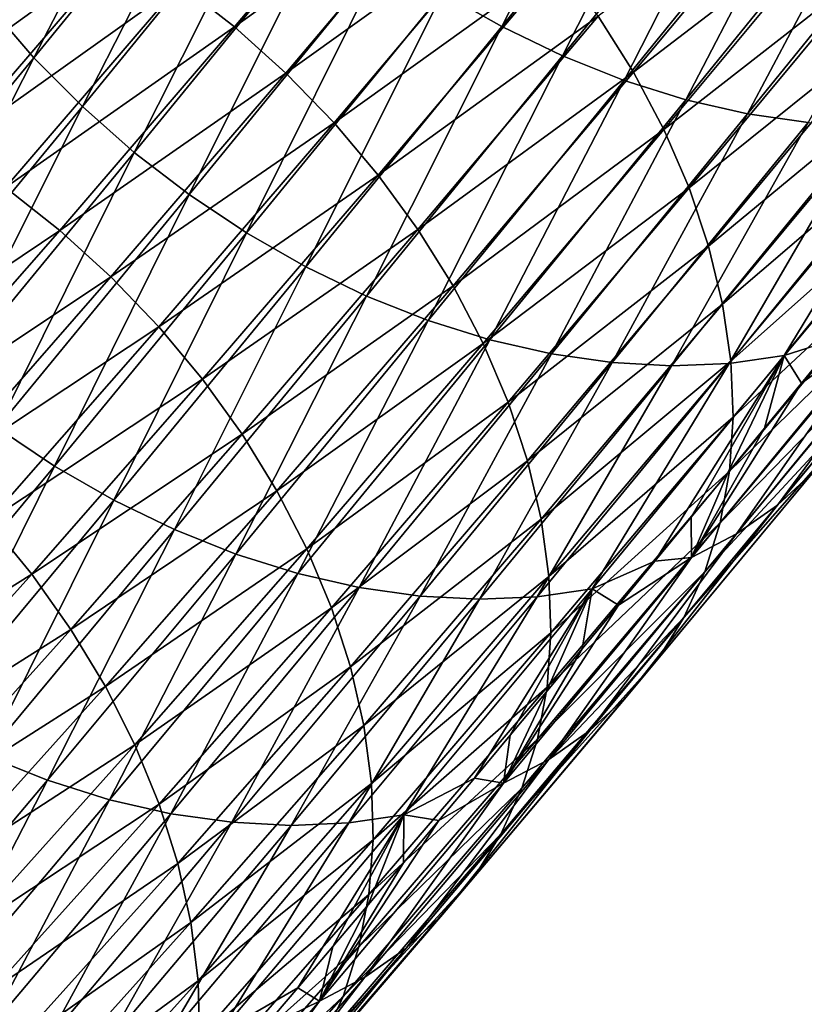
# Model space of a CAD drawing. Header units: millimetres. Extents: x -522 to 188, y -54 to 63.
# Tile 943 of 1056: x 18.73 to 21.97, y -45.43 to -41.37. Entities that reach past the tile are written whole.
import ezdxf

# ---------------------------------------------------------------- set-up
doc = ezdxf.new("R2010")
doc.units = ezdxf.units.MM
doc.header["$LTSCALE"] = 65.185185
doc.layers.add('39', color=7, linetype='CONTINUOUS')
doc.layers.add('40', color=7, linetype='CONTINUOUS')

msp = doc.modelspace()

# ---------------------------------------------------------------- linework, layer by layer
at = {"layer": '39', "linetype": 'CONTINUOUS'}
for points in [[(20.3601, -40.5259, -20.1685), (19.3951, -41.2267, -19.0116), (19.62, -41.4026, -19.0001), (20.3601, -40.5259, -20.1685)], [(20.3601, -40.5259, -20.1685), (19.62, -41.4026, -19.0001), (20.5734, -40.716, -20.1772), (20.3601, -40.5259, -20.1685)], [(22.0285, -40.6735, -21.5971), (21.1202, -41.358, -20.3164), (21.2661, -41.5894, -20.3992), (22.0285, -40.6735, -21.5971)], [(22.0285, -40.6735, -21.5971), (21.2661, -41.5894, -20.3992), (22.1547, -40.9091, -21.6983), (22.0285, -40.6735, -21.5971)], [(20.5734, -40.716, -20.1772), (19.62, -41.4026, -19.0001), (19.8325, -41.5936, -19.0076), (20.5734, -40.716, -20.1772)], [(20.5734, -40.716, -20.1772), (19.8325, -41.5936, -19.0076), (20.7723, -40.9193, -20.2049), (20.5734, -40.716, -20.1772)], [(18.6668, -40.8041, -19.1581), (17.9482, -41.6407, -18.0186), (18.9163, -40.926, -19.091), (18.6668, -40.8041, -19.1581)], [(18.9163, -40.926, -19.091), (17.9482, -41.6407, -18.0186), (18.1974, -41.7631, -17.9507), (18.9163, -40.926, -19.091)], [(18.9163, -40.926, -19.091), (18.1974, -41.7631, -17.9507), (19.1599, -41.0673, -19.042), (18.9163, -40.926, -19.091)], [(20.7723, -40.9193, -20.2049), (19.8325, -41.5936, -19.0076), (20.0306, -41.7978, -19.0341), (20.7723, -40.9193, -20.2049)], [(20.7723, -40.9193, -20.2049), (20.0306, -41.7978, -19.0341), (20.9551, -41.134, -20.2515), (20.7723, -40.9193, -20.2049)], [(22.1547, -40.9091, -21.6983), (21.2661, -41.5894, -20.3992), (21.3914, -41.8261, -20.4989), (22.1547, -40.9091, -21.6983)], [(22.1547, -40.9091, -21.6983), (21.3914, -41.8261, -20.4989), (22.2592, -41.1478, -21.8156), (22.1547, -40.9091, -21.6983)], [(19.1599, -41.0673, -19.042), (18.1974, -41.7631, -17.9507), (18.4403, -41.9051, -17.9008), (19.1599, -41.0673, -19.042)], [(19.1599, -41.0673, -19.042), (18.4403, -41.9051, -17.9008), (19.3951, -41.2267, -19.0116), (19.1599, -41.0673, -19.042)], [(20.9551, -41.134, -20.2515), (20.0306, -41.7978, -19.0341), (20.2126, -42.0135, -19.0793), (20.9551, -41.134, -20.2515)], [(20.9551, -41.134, -20.2515), (20.2126, -42.0135, -19.0793), (21.1202, -41.358, -20.3164), (20.9551, -41.134, -20.2515)], [(22.2592, -41.1478, -21.8156), (21.3914, -41.8261, -20.4989), (21.495, -42.0659, -20.6149), (22.2592, -41.1478, -21.8156)], [(22.2592, -41.1478, -21.8156), (21.495, -42.0659, -20.6149), (22.3411, -41.3874, -21.9481), (22.2592, -41.1478, -21.8156)], [(19.3951, -41.2267, -19.0116), (18.4403, -41.9051, -17.9008), (18.6749, -42.0652, -17.8694), (19.3951, -41.2267, -19.0116)], [(19.3951, -41.2267, -19.0116), (18.6749, -42.0652, -17.8694), (19.62, -41.4026, -19.0001), (19.3951, -41.2267, -19.0116)], [(21.1202, -41.358, -20.3164), (20.2126, -42.0135, -19.0793), (20.3767, -42.2387, -19.1427), (21.1202, -41.358, -20.3164)], [(21.1202, -41.358, -20.3164), (20.3767, -42.2387, -19.1427), (21.2661, -41.5894, -20.3992), (21.1202, -41.358, -20.3164)], [(22.3411, -41.3874, -21.9481), (21.495, -42.0659, -20.6149), (21.576, -42.3066, -20.7459), (22.3411, -41.3874, -21.9481)], [(22.3411, -41.3874, -21.9481), (21.576, -42.3066, -20.7459), (22.3996, -41.6257, -22.0946), (22.3411, -41.3874, -21.9481)], [(19.62, -41.4026, -19.0001), (18.6749, -42.0652, -17.8694), (18.899, -42.2421, -17.8567), (19.62, -41.4026, -19.0001)], [(19.62, -41.4026, -19.0001), (18.899, -42.2421, -17.8567), (19.8325, -41.5936, -19.0076), (19.62, -41.4026, -19.0001)], [(19.8325, -41.5936, -19.0076), (18.899, -42.2421, -17.8567), (19.1106, -42.434, -17.8628), (19.8325, -41.5936, -19.0076)], [(19.8325, -41.5936, -19.0076), (19.1106, -42.434, -17.8628), (20.0306, -41.7978, -19.0341), (19.8325, -41.5936, -19.0076)], [(21.2661, -41.5894, -20.3992), (20.3767, -42.2387, -19.1427), (20.5216, -42.4713, -19.2239), (21.2661, -41.5894, -20.3992)], [(21.2661, -41.5894, -20.3992), (20.5216, -42.4713, -19.2239), (21.3914, -41.8261, -20.4989), (21.2661, -41.5894, -20.3992)], [(22.3996, -41.6257, -22.0946), (21.576, -42.3066, -20.7459), (21.6335, -42.5461, -20.8908), (22.3996, -41.6257, -22.0946)], [(22.3996, -41.6257, -22.0946), (21.6335, -42.5461, -20.8908), (22.4343, -41.8606, -22.2536), (22.3996, -41.6257, -22.0946)], [(20.0306, -41.7978, -19.0341), (19.1106, -42.434, -17.8628), (19.3078, -42.6394, -17.8878), (20.0306, -41.7978, -19.0341)], [(20.0306, -41.7978, -19.0341), (19.3078, -42.6394, -17.8878), (20.2126, -42.0135, -19.0793), (20.0306, -41.7978, -19.0341)], [(21.3914, -41.8261, -20.4989), (20.5216, -42.4713, -19.2239), (20.6459, -42.7092, -19.322), (21.3914, -41.8261, -20.4989)], [(21.3914, -41.8261, -20.4989), (20.6459, -42.7092, -19.322), (21.495, -42.0659, -20.6149), (21.3914, -41.8261, -20.4989)], [(22.4343, -41.8606, -22.2536), (21.6335, -42.5461, -20.8908), (21.6672, -42.7821, -21.0483), (22.4343, -41.8606, -22.2536)], [(22.4343, -41.8606, -22.2536), (21.6672, -42.7821, -21.0483), (22.4447, -42.09, -22.4238), (22.4343, -41.8606, -22.2536)], [(20.2126, -42.0135, -19.0793), (19.3078, -42.6394, -17.8878), (19.4887, -42.8563, -17.9313), (20.2126, -42.0135, -19.0793)], [(20.2126, -42.0135, -19.0793), (19.4887, -42.8563, -17.9313), (20.3767, -42.2387, -19.1427), (20.2126, -42.0135, -19.0793)], [(18.6749, -42.0652, -17.8694), (17.9745, -42.864, -16.7535), (18.899, -42.2421, -17.8567), (18.6749, -42.0652, -17.8694)], [(21.495, -42.0659, -20.6149), (20.6459, -42.7092, -19.322), (20.7484, -42.9502, -19.4362), (21.495, -42.0659, -20.6149)], [(21.495, -42.0659, -20.6149), (20.7484, -42.9502, -19.4362), (21.576, -42.3066, -20.7459), (21.495, -42.0659, -20.6149)], [(22.4447, -42.09, -22.4238), (21.6672, -42.7821, -21.0483), (21.6767, -43.0126, -21.2169), (22.4447, -42.09, -22.4238)], [(22.4447, -42.09, -22.4238), (21.6767, -43.0126, -21.2169), (22.4309, -42.3117, -22.6035), (22.4447, -42.09, -22.4238)], [(18.899, -42.2421, -17.8567), (17.9745, -42.864, -16.7535), (18.1977, -43.0419, -16.7393), (18.899, -42.2421, -17.8567)], [(18.899, -42.2421, -17.8567), (18.1977, -43.0419, -16.7393), (19.1106, -42.434, -17.8628), (18.899, -42.2421, -17.8567)], [(20.3767, -42.2387, -19.1427), (19.4887, -42.8563, -17.9313), (19.6517, -43.0828, -17.9929), (20.3767, -42.2387, -19.1427)], [(20.3767, -42.2387, -19.1427), (19.6517, -43.0828, -17.9929), (20.5216, -42.4713, -19.2239), (20.3767, -42.2387, -19.1427)], [(21.576, -42.3066, -20.7459), (20.7484, -42.9502, -19.4362), (20.8282, -43.1923, -19.5655), (21.576, -42.3066, -20.7459)], [(21.576, -42.3066, -20.7459), (20.8282, -43.1923, -19.5655), (21.6335, -42.5461, -20.8908), (21.576, -42.3066, -20.7459)], [(22.4309, -42.3117, -22.6035), (21.6767, -43.0126, -21.2169), (21.6619, -43.2355, -21.3952), (22.4309, -42.3117, -22.6035)], [(22.4309, -42.3117, -22.6035), (21.6619, -43.2355, -21.3952), (22.3929, -42.5238, -22.7913), (22.4309, -42.3117, -22.6035)], [(19.1106, -42.434, -17.8628), (18.1977, -43.0419, -16.7393), (18.4082, -43.2351, -16.7438), (19.1106, -42.434, -17.8628)], [(19.1106, -42.434, -17.8628), (18.4082, -43.2351, -16.7438), (19.3078, -42.6394, -17.8878), (19.1106, -42.434, -17.8628)], [(22.6496, -42.4162, -25.0238), (21.8597, -43.376, -23.7885), (22.4817, -42.5335, -25.2232), (22.6496, -42.4162, -25.0238)], [(22.6496, -42.4162, -25.0238), (22.0092, -43.2387, -23.5873), (21.8597, -43.376, -23.7885), (22.6496, -42.4162, -25.0238)], [(20.5216, -42.4713, -19.2239), (19.6517, -43.0828, -17.9929), (19.7954, -43.3167, -18.0722), (20.5216, -42.4713, -19.2239)], [(20.5216, -42.4713, -19.2239), (19.7954, -43.3167, -18.0722), (20.6459, -42.7092, -19.322), (20.5216, -42.4713, -19.2239)], [(22.3929, -42.5238, -22.7913), (21.6619, -43.2355, -21.3952), (21.623, -43.4487, -21.5815), (22.3929, -42.5238, -22.7913)], [(22.3929, -42.5238, -22.7913), (21.623, -43.4487, -21.5815), (22.331, -42.7242, -22.9853), (22.3929, -42.5238, -22.7913)], [(21.6335, -42.5461, -20.8908), (20.8282, -43.1923, -19.5655), (20.8847, -43.4331, -19.7086), (21.6335, -42.5461, -20.8908)], [(21.6335, -42.5461, -20.8908), (20.8847, -43.4331, -19.7086), (21.6672, -42.7821, -21.0483), (21.6335, -42.5461, -20.8908)], [(21.8597, -43.376, -23.7885), (21.6913, -43.4939, -23.9869), (22.4817, -42.5335, -25.2232), (21.8597, -43.376, -23.7885)], [(21.6913, -43.4939, -23.9869), (22.2963, -42.6304, -25.4179), (22.4817, -42.5335, -25.2232), (21.6913, -43.4939, -23.9869)], [(19.3078, -42.6394, -17.8878), (18.4082, -43.2351, -16.7438), (18.6042, -43.4418, -16.7669), (19.3078, -42.6394, -17.8878)], [(19.3078, -42.6394, -17.8878), (18.6042, -43.4418, -16.7669), (19.4887, -42.8563, -17.9313), (19.3078, -42.6394, -17.8878)], [(21.5053, -43.5915, -24.1808), (22.2963, -42.6304, -25.4179), (21.6913, -43.4939, -23.9869), (21.5053, -43.5915, -24.1808)], [(21.5053, -43.5915, -24.1808), (21.9591, -42.8723, -25.3933), (22.2963, -42.6304, -25.4179), (21.5053, -43.5915, -24.1808)], [(21.9591, -42.8723, -25.3933), (22.1118, -42.686, -25.6317), (22.2963, -42.6304, -25.4179), (21.9591, -42.8723, -25.3933)], [(20.6459, -42.7092, -19.322), (19.7954, -43.3167, -18.0722), (19.9185, -43.5561, -18.1684), (20.6459, -42.7092, -19.322)], [(20.6459, -42.7092, -19.322), (19.9185, -43.5561, -18.1684), (20.7484, -42.9502, -19.4362), (20.6459, -42.7092, -19.322)], [(22.331, -42.7242, -22.9853), (21.5602, -43.6503, -21.7741), (22.2459, -42.9113, -23.1839), (22.331, -42.7242, -22.9853)], [(22.331, -42.7242, -22.9853), (21.623, -43.4487, -21.5815), (21.5602, -43.6503, -21.7741), (22.331, -42.7242, -22.9853)], [(21.6672, -42.7821, -21.0483), (20.8847, -43.4331, -19.7086), (20.9173, -43.6705, -19.8644), (21.6672, -42.7821, -21.0483)], [(21.6672, -42.7821, -21.0483), (20.9173, -43.6705, -19.8644), (21.6767, -43.0126, -21.2169), (21.6672, -42.7821, -21.0483)], [(19.4887, -42.8563, -17.9313), (18.6042, -43.4418, -16.7669), (18.7839, -43.6601, -16.8084), (19.4887, -42.8563, -17.9313)], [(19.4887, -42.8563, -17.9313), (18.7839, -43.6601, -16.8084), (19.6517, -43.0828, -17.9929), (19.4887, -42.8563, -17.9313)], [(21.8069, -43.0576, -25.1556), (21.9591, -42.8723, -25.3933), (21.5053, -43.5915, -24.1808), (21.8069, -43.0576, -25.1556)], [(22.2459, -42.9113, -23.1839), (21.5602, -43.6503, -21.7741), (21.4742, -43.8384, -21.9713), (22.2459, -42.9113, -23.1839)], [(22.2459, -42.9113, -23.1839), (21.4742, -43.8384, -21.9713), (22.1383, -43.0833, -23.3852), (22.2459, -42.9113, -23.1839)], [(20.7484, -42.9502, -19.4362), (19.9185, -43.5561, -18.1684), (20.0197, -43.7986, -18.2806), (20.7484, -42.9502, -19.4362)], [(20.7484, -42.9502, -19.4362), (20.0197, -43.7986, -18.2806), (20.8282, -43.1923, -19.5655), (20.7484, -42.9502, -19.4362)], [(21.6767, -43.0126, -21.2169), (20.9173, -43.6705, -19.8644), (20.9256, -43.9023, -20.0312), (21.6767, -43.0126, -21.2169)], [(21.6767, -43.0126, -21.2169), (20.9256, -43.9023, -20.0312), (21.6619, -43.2355, -21.3952), (21.6767, -43.0126, -21.2169)], [(21.6554, -43.2419, -24.9186), (21.8069, -43.0576, -25.1556), (21.5053, -43.5915, -24.1808), (21.6554, -43.2419, -24.9186)], [(19.6517, -43.0828, -17.9929), (18.7839, -43.6601, -16.8084), (18.9456, -43.888, -16.868), (19.6517, -43.0828, -17.9929)], [(19.6517, -43.0828, -17.9929), (18.9456, -43.888, -16.868), (19.7954, -43.3167, -18.0722), (19.6517, -43.0828, -17.9929)], [(22.1383, -43.0833, -23.3852), (21.4742, -43.8384, -21.9713), (21.3658, -44.0114, -22.1712), (22.1383, -43.0833, -23.3852)], [(22.1383, -43.0833, -23.3852), (21.3658, -44.0114, -22.1712), (22.0092, -43.2387, -23.5873), (22.1383, -43.0833, -23.3852)], [(20.8282, -43.1923, -19.5655), (20.0197, -43.7986, -18.2806), (20.0983, -44.0421, -18.4078), (20.8282, -43.1923, -19.5655)], [(20.8282, -43.1923, -19.5655), (20.0983, -44.0421, -18.4078), (20.8847, -43.4331, -19.7086), (20.8282, -43.1923, -19.5655)], [(21.6619, -43.2355, -21.3952), (20.9256, -43.9023, -20.0312), (20.9097, -44.1265, -20.2078), (21.6619, -43.2355, -21.3952)], [(21.6619, -43.2355, -21.3952), (20.9097, -44.1265, -20.2078), (21.623, -43.4487, -21.5815), (21.6619, -43.2355, -21.3952)], [(22.0092, -43.2387, -23.5873), (21.3658, -44.0114, -22.1712), (21.2359, -44.1677, -22.3721), (22.0092, -43.2387, -23.5873)], [(22.0092, -43.2387, -23.5873), (21.2359, -44.1677, -22.3721), (21.8597, -43.376, -23.7885), (22.0092, -43.2387, -23.5873)], [(21.5043, -43.4251, -24.6822), (21.6554, -43.2419, -24.9186), (21.5053, -43.5915, -24.1808), (21.5043, -43.4251, -24.6822)], [(19.7954, -43.3167, -18.0722), (18.9456, -43.888, -16.868), (19.0879, -44.1235, -16.9451), (19.7954, -43.3167, -18.0722)], [(19.7954, -43.3167, -18.0722), (19.0879, -44.1235, -16.9451), (19.9185, -43.5561, -18.1684), (19.7954, -43.3167, -18.0722)], [(21.8597, -43.376, -23.7885), (21.0857, -44.3059, -22.5722), (21.6913, -43.4939, -23.9869), (21.8597, -43.376, -23.7885)], [(21.8597, -43.376, -23.7885), (21.2359, -44.1677, -22.3721), (21.0857, -44.3059, -22.5722), (21.8597, -43.376, -23.7885)], [(18.6042, -43.4418, -16.7669), (17.9205, -44.2025, -15.6726), (18.7839, -43.6601, -16.8084), (18.6042, -43.4418, -16.7669)], [(20.8847, -43.4331, -19.7086), (20.0983, -44.0421, -18.4078), (20.1534, -44.2845, -18.5489), (20.8847, -43.4331, -19.7086)], [(20.8847, -43.4331, -19.7086), (20.1534, -44.2845, -18.5489), (20.9173, -43.6705, -19.8644), (20.8847, -43.4331, -19.7086)], [(21.623, -43.4487, -21.5815), (20.9097, -44.1265, -20.2078), (20.8697, -44.341, -20.3923), (21.623, -43.4487, -21.5815)], [(21.623, -43.4487, -21.5815), (20.8697, -44.341, -20.3923), (21.5602, -43.6503, -21.7741), (21.623, -43.4487, -21.5815)], [(21.3539, -43.6073, -24.4465), (21.5043, -43.4251, -24.6822), (21.5053, -43.5915, -24.1808), (21.3539, -43.6073, -24.4465)], [(21.0857, -44.3059, -22.5722), (20.9166, -44.4247, -22.7696), (21.6913, -43.4939, -23.9869), (21.0857, -44.3059, -22.5722)], [(20.9166, -44.4247, -22.7696), (21.5053, -43.5915, -24.1808), (21.6913, -43.4939, -23.9869), (20.9166, -44.4247, -22.7696)], [(19.9185, -43.5561, -18.1684), (19.0879, -44.1235, -16.9451), (19.2095, -44.3645, -17.039), (19.9185, -43.5561, -18.1684)], [(19.9185, -43.5561, -18.1684), (19.2095, -44.3645, -17.039), (20.0197, -43.7986, -18.2806), (19.9185, -43.5561, -18.1684)], [(20.73, -44.523, -22.9625), (21.5053, -43.5915, -24.1808), (20.9166, -44.4247, -22.7696), (20.73, -44.523, -22.9625)], [(20.73, -44.523, -22.9625), (21.204, -43.7884, -24.2115), (21.5053, -43.5915, -24.1808), (20.73, -44.523, -22.9625)], [(21.204, -43.7884, -24.2115), (21.3539, -43.6073, -24.4465), (21.5053, -43.5915, -24.1808), (21.204, -43.7884, -24.2115)], [(18.7839, -43.6601, -16.8084), (17.9205, -44.2025, -15.6726), (18.0987, -44.4224, -15.7119), (18.7839, -43.6601, -16.8084)], [(18.7839, -43.6601, -16.8084), (18.0987, -44.4224, -15.7119), (18.9456, -43.888, -16.868), (18.7839, -43.6601, -16.8084)], [(21.5602, -43.6503, -21.7741), (20.8059, -44.5438, -20.5833), (21.4742, -43.8384, -21.9713), (21.5602, -43.6503, -21.7741)], [(21.5602, -43.6503, -21.7741), (20.8697, -44.341, -20.3923), (20.8059, -44.5438, -20.5833), (21.5602, -43.6503, -21.7741)], [(20.9173, -43.6705, -19.8644), (20.1534, -44.2845, -18.5489), (20.1847, -44.5234, -18.7025), (20.9173, -43.6705, -19.8644)], [(20.9173, -43.6705, -19.8644), (20.1847, -44.5234, -18.7025), (20.9256, -43.9023, -20.0312), (20.9173, -43.6705, -19.8644)], [(21.0547, -43.9684, -23.9772), (21.204, -43.7884, -24.2115), (20.73, -44.523, -22.9625), (21.0547, -43.9684, -23.9772)], [(20.0197, -43.7986, -18.2806), (19.2095, -44.3645, -17.039), (19.3093, -44.6087, -17.1489), (20.0197, -43.7986, -18.2806)], [(20.0197, -43.7986, -18.2806), (19.3093, -44.6087, -17.1489), (20.0983, -44.0421, -18.4078), (20.0197, -43.7986, -18.2806)], [(21.4742, -43.8384, -21.9713), (20.8059, -44.5438, -20.5833), (20.7189, -44.7332, -20.7788), (21.4742, -43.8384, -21.9713)], [(21.4742, -43.8384, -21.9713), (20.7189, -44.7332, -20.7788), (21.3658, -44.0114, -22.1712), (21.4742, -43.8384, -21.9713)], [(18.9456, -43.888, -16.868), (18.0987, -44.4224, -15.7119), (18.2589, -44.6521, -15.769), (18.9456, -43.888, -16.868)], [(18.9456, -43.888, -16.868), (18.2589, -44.6521, -15.769), (19.0879, -44.1235, -16.9451), (18.9456, -43.888, -16.868)], [(20.9256, -43.9023, -20.0312), (20.1847, -44.5234, -18.7025), (20.1917, -44.7568, -18.8673), (20.9256, -43.9023, -20.0312)], [(20.9256, -43.9023, -20.0312), (20.1917, -44.7568, -18.8673), (20.9097, -44.1265, -20.2078), (20.9256, -43.9023, -20.0312)], [(20.906, -44.1473, -23.7436), (21.0547, -43.9684, -23.9772), (20.73, -44.523, -22.9625), (20.906, -44.1473, -23.7436)], [(21.3658, -44.0114, -22.1712), (20.6095, -44.9073, -20.9773), (21.2359, -44.1677, -22.3721), (21.3658, -44.0114, -22.1712)], [(21.3658, -44.0114, -22.1712), (20.7189, -44.7332, -20.7788), (20.6095, -44.9073, -20.9773), (21.3658, -44.0114, -22.1712)], [(20.0983, -44.0421, -18.4078), (19.3093, -44.6087, -17.1489), (19.3864, -44.8539, -17.2737), (20.0983, -44.0421, -18.4078)], [(20.0983, -44.0421, -18.4078), (19.3864, -44.8539, -17.2737), (20.1534, -44.2845, -18.5489), (20.0983, -44.0421, -18.4078)], [(19.0879, -44.1235, -16.9451), (18.2589, -44.6521, -15.769), (18.3996, -44.8894, -15.8436), (19.0879, -44.1235, -16.9451)], [(19.0879, -44.1235, -16.9451), (18.3996, -44.8894, -15.8436), (19.2095, -44.3645, -17.039), (19.0879, -44.1235, -16.9451)], [(20.9097, -44.1265, -20.2078), (20.1917, -44.7568, -18.8673), (20.1746, -44.9824, -19.0418), (20.9097, -44.1265, -20.2078)], [(20.9097, -44.1265, -20.2078), (20.1746, -44.9824, -19.0418), (20.8697, -44.341, -20.3923), (20.9097, -44.1265, -20.2078)], [(20.7578, -44.3251, -23.5107), (20.906, -44.1473, -23.7436), (20.73, -44.523, -22.9625), (20.7578, -44.3251, -23.5107)], [(21.2359, -44.1677, -22.3721), (20.6095, -44.9073, -20.9773), (20.4787, -45.0647, -21.1768), (21.2359, -44.1677, -22.3721)], [(21.2359, -44.1677, -22.3721), (20.4787, -45.0647, -21.1768), (21.0857, -44.3059, -22.5722), (21.2359, -44.1677, -22.3721)], [(20.1534, -44.2845, -18.5489), (19.3864, -44.8539, -17.2737), (19.44, -45.098, -17.4124), (20.1534, -44.2845, -18.5489)], [(20.1534, -44.2845, -18.5489), (19.44, -45.098, -17.4124), (20.1847, -44.5234, -18.7025), (20.1534, -44.2845, -18.5489)], [(21.0857, -44.3059, -22.5722), (20.3277, -45.2038, -21.3755), (20.9166, -44.4247, -22.7696), (21.0857, -44.3059, -22.5722)], [(21.0857, -44.3059, -22.5722), (20.4787, -45.0647, -21.1768), (20.3277, -45.2038, -21.3755), (21.0857, -44.3059, -22.5722)], [(20.8697, -44.341, -20.3923), (20.1746, -44.9824, -19.0418), (20.1333, -45.1984, -19.2244), (20.8697, -44.341, -20.3923)], [(20.8697, -44.341, -20.3923), (20.1333, -45.1984, -19.2244), (20.8059, -44.5438, -20.5833), (20.8697, -44.341, -20.3923)], [(20.6103, -44.5017, -23.2785), (20.7578, -44.3251, -23.5107), (20.73, -44.523, -22.9625), (20.6103, -44.5017, -23.2785)], [(19.2095, -44.3645, -17.039), (18.3996, -44.8894, -15.8436), (18.5196, -45.1322, -15.9349), (19.2095, -44.3645, -17.039)], [(19.2095, -44.3645, -17.039), (18.5196, -45.1322, -15.9349), (19.3093, -44.6087, -17.1489), (19.2095, -44.3645, -17.039)], [(20.3277, -45.2038, -21.3755), (20.1578, -45.3235, -21.5717), (20.9166, -44.4247, -22.7696), (20.3277, -45.2038, -21.3755)], [(20.1578, -45.3235, -21.5717), (20.73, -44.523, -22.9625), (20.9166, -44.4247, -22.7696), (20.1578, -45.3235, -21.5717)], [(20.4633, -44.6772, -23.047), (20.6103, -44.5017, -23.2785), (20.73, -44.523, -22.9625), (20.4633, -44.6772, -23.047)], [(20.1847, -44.5234, -18.7025), (19.44, -45.098, -17.4124), (19.4698, -45.3387, -17.5636), (20.1847, -44.5234, -18.7025)], [(20.1847, -44.5234, -18.7025), (19.4698, -45.3387, -17.5636), (20.1917, -44.7568, -18.8673), (20.1847, -44.5234, -18.7025)], [(19.9706, -45.4225, -21.7636), (20.73, -44.523, -22.9625), (20.1578, -45.3235, -21.5717), (19.9706, -45.4225, -21.7636)], [(19.9706, -45.4225, -21.7636), (20.4633, -44.6772, -23.047), (20.73, -44.523, -22.9625), (19.9706, -45.4225, -21.7636)], [(20.8059, -44.5438, -20.5833), (20.0683, -45.4026, -19.4134), (20.7189, -44.7332, -20.7788), (20.8059, -44.5438, -20.5833)], [(20.8059, -44.5438, -20.5833), (20.1333, -45.1984, -19.2244), (20.0683, -45.4026, -19.4134), (20.8059, -44.5438, -20.5833)], [(19.3093, -44.6087, -17.1489), (18.5196, -45.1322, -15.9349), (18.6176, -45.3783, -16.042), (19.3093, -44.6087, -17.1489)], [(19.3093, -44.6087, -17.1489), (18.6176, -45.3783, -16.042), (19.3864, -44.8539, -17.2737), (19.3093, -44.6087, -17.1489)], [(20.3169, -44.8514, -22.8162), (20.4633, -44.6772, -23.047), (19.9706, -45.4225, -21.7636), (20.3169, -44.8514, -22.8162)], [(20.1917, -44.7568, -18.8673), (19.4698, -45.3387, -17.5636), (19.4754, -45.5737, -17.7261), (20.1917, -44.7568, -18.8673)], [(20.1917, -44.7568, -18.8673), (19.4754, -45.5737, -17.7261), (20.1746, -44.9824, -19.0418), (20.1917, -44.7568, -18.8673)], [(20.7189, -44.7332, -20.7788), (20.0683, -45.4026, -19.4134), (19.9801, -45.5933, -19.6072), (20.7189, -44.7332, -20.7788)], [(20.7189, -44.7332, -20.7788), (19.9801, -45.5933, -19.6072), (20.6095, -44.9073, -20.9773), (20.7189, -44.7332, -20.7788)], [(19.3864, -44.8539, -17.2737), (18.6176, -45.3783, -16.042), (18.693, -45.6254, -16.1641), (19.3864, -44.8539, -17.2737)], [(19.3864, -44.8539, -17.2737), (18.693, -45.6254, -16.1641), (19.44, -45.098, -17.4124), (19.3864, -44.8539, -17.2737)], [(20.171, -45.0245, -22.5861), (20.3169, -44.8514, -22.8162), (19.9706, -45.4225, -21.7636), (20.171, -45.0245, -22.5861)], [(20.6095, -44.9073, -20.9773), (19.8696, -45.7687, -19.8039), (20.4787, -45.0647, -21.1768), (20.6095, -44.9073, -20.9773)], [(20.6095, -44.9073, -20.9773), (19.9801, -45.5933, -19.6072), (19.8696, -45.7687, -19.8039), (20.6095, -44.9073, -20.9773)], [(20.1746, -44.9824, -19.0418), (19.4754, -45.5737, -17.7261), (19.4567, -45.8011, -17.8982), (20.1746, -44.9824, -19.0418)], [(20.1746, -44.9824, -19.0418), (19.4567, -45.8011, -17.8982), (20.1333, -45.1984, -19.2244), (20.1746, -44.9824, -19.0418)], [(20.0258, -45.1964, -22.3567), (20.171, -45.0245, -22.5861), (19.9706, -45.4225, -21.7636), (20.0258, -45.1964, -22.3567)], [(20.4787, -45.0647, -21.1768), (19.8696, -45.7687, -19.8039), (19.7378, -45.9272, -20.0018), (20.4787, -45.0647, -21.1768)], [(20.4787, -45.0647, -21.1768), (19.7378, -45.9272, -20.0018), (20.3277, -45.2038, -21.3755), (20.4787, -45.0647, -21.1768)], [(19.44, -45.098, -17.4124), (18.693, -45.6254, -16.1641), (18.7449, -45.8714, -16.3), (19.44, -45.098, -17.4124)], [(19.44, -45.098, -17.4124), (18.7449, -45.8714, -16.3), (19.4698, -45.3387, -17.5636), (19.44, -45.098, -17.4124)], [(20.1333, -45.1984, -19.2244), (19.4567, -45.8011, -17.8982), (19.414, -46.0186, -18.0785), (20.1333, -45.1984, -19.2244)], [(20.1333, -45.1984, -19.2244), (19.414, -46.0186, -18.0785), (20.0683, -45.4026, -19.4134), (20.1333, -45.1984, -19.2244)], [(20.3277, -45.2038, -21.3755), (19.5859, -46.0674, -20.1991), (20.1578, -45.3235, -21.5717), (20.3277, -45.2038, -21.3755)], [(20.3277, -45.2038, -21.3755), (19.7378, -45.9272, -20.0018), (19.5859, -46.0674, -20.1991), (20.3277, -45.2038, -21.3755)], [(19.8811, -45.3671, -22.1281), (20.0258, -45.1964, -22.3567), (19.9706, -45.4225, -21.7636), (19.8811, -45.3671, -22.1281)], [(19.5859, -46.0674, -20.1991), (19.4152, -46.1881, -20.394), (20.1578, -45.3235, -21.5717), (19.5859, -46.0674, -20.1991)], [(19.4152, -46.1881, -20.394), (19.9706, -45.4225, -21.7636), (20.1578, -45.3235, -21.5717), (19.4152, -46.1881, -20.394)], [(19.4698, -45.3387, -17.5636), (18.7449, -45.8714, -16.3), (18.7728, -46.114, -16.4484), (19.4698, -45.3387, -17.5636)], [(19.4698, -45.3387, -17.5636), (18.7728, -46.114, -16.4484), (19.4754, -45.5737, -17.7261), (19.4698, -45.3387, -17.5636)], [(19.737, -45.5366, -21.9001), (19.8811, -45.3671, -22.1281), (19.9706, -45.4225, -21.7636), (19.737, -45.5366, -21.9001)], [(20.0683, -45.4026, -19.4134), (19.3476, -46.2244, -18.2653), (19.9801, -45.5933, -19.6072), (20.0683, -45.4026, -19.4134)], [(20.0683, -45.4026, -19.4134), (19.414, -46.0186, -18.0785), (19.3476, -46.2244, -18.2653), (20.0683, -45.4026, -19.4134)], [(19.2273, -46.288, -20.5847), (19.9706, -45.4225, -21.7636), (19.4152, -46.1881, -20.394), (19.2273, -46.288, -20.5847)], [(19.2273, -46.288, -20.5847), (19.737, -45.5366, -21.9001), (19.9706, -45.4225, -21.7636), (19.2273, -46.288, -20.5847)]]:
    msp.add_3dface(points, dxfattribs=at)
at = {"layer": '40', "linetype": 'CONTINUOUS'}
for points in [[(21.3012, -40.2456, -29.3383), (20.7225, -41.4014, -28.016), (20.4777, -41.2616, -28.0629), (21.3012, -40.2456, -29.3383)], [(21.5461, -40.3852, -29.2915), (20.7225, -41.4014, -28.016), (21.3012, -40.2456, -29.3383), (21.5461, -40.3852, -29.2915)], [(19.4142, -40.3284, -28.0086), (18.7922, -41.5297, -26.8026), (18.6081, -41.3166, -26.754), (19.4142, -40.3284, -28.0086)], [(19.5988, -40.5409, -28.058), (18.7922, -41.5297, -26.8026), (19.4142, -40.3284, -28.0086), (19.5988, -40.5409, -28.058)], [(21.5461, -40.3852, -29.2915), (20.9731, -41.5222, -27.9503), (20.7225, -41.4014, -28.016), (21.5461, -40.3852, -29.2915)], [(21.7967, -40.5059, -29.226), (20.9731, -41.5222, -27.9503), (21.5461, -40.3852, -29.2915), (21.7967, -40.5059, -29.226)], [(21.7967, -40.5059, -29.226), (21.227, -41.6229, -27.8666), (20.9731, -41.5222, -27.9503), (21.7967, -40.5059, -29.226)], [(22.0507, -40.6067, -29.1422), (21.227, -41.6229, -27.8666), (21.7967, -40.5059, -29.226), (22.0507, -40.6067, -29.1422)], [(19.5988, -40.5409, -28.058), (18.9924, -41.7315, -26.8323), (18.7922, -41.5297, -26.8026), (19.5988, -40.5409, -28.058)], [(19.7994, -40.7422, -28.0883), (18.9924, -41.7315, -26.8323), (19.5988, -40.5409, -28.058), (19.7994, -40.7422, -28.0883)], [(22.0507, -40.6067, -29.1422), (21.4821, -41.7027, -27.7655), (21.227, -41.6229, -27.8666), (22.0507, -40.6067, -29.1422)], [(22.3057, -40.6865, -29.0411), (21.4821, -41.7027, -27.7655), (22.0507, -40.6067, -29.1422), (22.3057, -40.6865, -29.0411)], [(22.3057, -40.6865, -29.0411), (21.7361, -41.7608, -27.6479), (21.4821, -41.7027, -27.7655), (22.3057, -40.6865, -29.0411)], [(22.5595, -40.7448, -28.9234), (21.7361, -41.7608, -27.6479), (22.3057, -40.6865, -29.0411), (22.5595, -40.7448, -28.9234)], [(19.7994, -40.7422, -28.0883), (19.2067, -41.9203, -26.8427), (18.9924, -41.7315, -26.8323), (19.7994, -40.7422, -28.0883)], [(20.014, -40.9305, -28.0993), (19.2067, -41.9203, -26.8427), (19.7994, -40.7422, -28.0883), (20.014, -40.9305, -28.0993)], [(22.5595, -40.7448, -28.9234), (21.9865, -41.7967, -27.5151), (21.7361, -41.7608, -27.6479), (22.5595, -40.7448, -28.9234)], [(20.014, -40.9305, -28.0993), (19.4331, -42.0944, -26.8337), (19.2067, -41.9203, -26.8427), (20.014, -40.9305, -28.0993)], [(20.2408, -41.1042, -28.0908), (19.4331, -42.0944, -26.8337), (20.014, -40.9305, -28.0993), (20.2408, -41.1042, -28.0908)], [(20.2408, -41.1042, -28.0908), (19.6698, -42.2521, -26.8054), (19.4331, -42.0944, -26.8337), (20.2408, -41.1042, -28.0908)], [(20.4777, -41.2616, -28.0629), (19.6698, -42.2521, -26.8054), (20.2408, -41.1042, -28.0908), (20.4777, -41.2616, -28.0629)], [(20.4777, -41.2616, -28.0629), (19.9144, -42.3921, -26.7582), (19.6698, -42.2521, -26.8054), (20.4777, -41.2616, -28.0629)], [(20.7225, -41.4014, -28.016), (19.9144, -42.3921, -26.7582), (20.4777, -41.2616, -28.0629), (20.7225, -41.4014, -28.016)], [(18.7922, -41.5297, -26.8026), (18.0018, -42.4901, -25.5665), (18.6081, -41.3166, -26.754), (18.7922, -41.5297, -26.8026)], [(20.7225, -41.4014, -28.016), (20.1648, -42.513, -26.6923), (19.9144, -42.3921, -26.7582), (20.7225, -41.4014, -28.016)], [(20.9731, -41.5222, -27.9503), (20.1648, -42.513, -26.6923), (20.7225, -41.4014, -28.016), (20.9731, -41.5222, -27.9503)], [(18.7922, -41.5297, -26.8026), (18.2014, -42.6926, -25.5953), (18.0018, -42.4901, -25.5665), (18.7922, -41.5297, -26.8026)], [(18.9924, -41.7315, -26.8323), (18.2014, -42.6926, -25.5953), (18.7922, -41.5297, -26.8026), (18.9924, -41.7315, -26.8323)], [(20.9731, -41.5222, -27.9503), (20.4187, -42.6138, -26.6085), (20.1648, -42.513, -26.6923), (20.9731, -41.5222, -27.9503)], [(21.227, -41.6229, -27.8666), (20.4187, -42.6138, -26.6085), (20.9731, -41.5222, -27.9503), (21.227, -41.6229, -27.8666)], [(21.227, -41.6229, -27.8666), (20.6738, -42.6936, -26.5074), (20.4187, -42.6138, -26.6085), (21.227, -41.6229, -27.8666)], [(21.4821, -41.7027, -27.7655), (20.6738, -42.6936, -26.5074), (21.227, -41.6229, -27.8666), (21.4821, -41.7027, -27.7655)], [(21.4821, -41.7027, -27.7655), (20.9278, -42.7516, -26.39), (20.6738, -42.6936, -26.5074), (21.4821, -41.7027, -27.7655)], [(21.7361, -41.7608, -27.6479), (20.9278, -42.7516, -26.39), (21.4821, -41.7027, -27.7655), (21.7361, -41.7608, -27.6479)], [(18.9924, -41.7315, -26.8323), (18.4152, -42.882, -25.6049), (18.2014, -42.6926, -25.5953), (18.9924, -41.7315, -26.8323)], [(19.2067, -41.9203, -26.8427), (18.4152, -42.882, -25.6049), (18.9924, -41.7315, -26.8323), (19.2067, -41.9203, -26.8427)], [(21.7361, -41.7608, -27.6479), (21.1784, -42.7874, -26.2573), (20.9278, -42.7516, -26.39), (21.7361, -41.7608, -27.6479)], [(21.9865, -41.7967, -27.5151), (21.1784, -42.7874, -26.2573), (21.7361, -41.7608, -27.6479), (21.9865, -41.7967, -27.5151)], [(21.9865, -41.7967, -27.5151), (21.4233, -42.8005, -26.1106), (21.1784, -42.7874, -26.2573), (21.9865, -41.7967, -27.5151)], [(22.2312, -41.8101, -27.3681), (21.4233, -42.8005, -26.1106), (21.9865, -41.7967, -27.5151), (22.2312, -41.8101, -27.3681)], [(22.6945, -41.769, -27.037), (21.8872, -42.7586, -25.7805), (22.4679, -41.8008, -27.2082), (22.6945, -41.769, -27.037)], [(22.6945, -41.769, -27.037), (22.1118, -42.686, -25.6317), (21.8872, -42.7586, -25.7805), (22.6945, -41.769, -27.037)], [(22.2312, -41.8101, -27.3681), (21.6603, -42.7909, -25.9512), (21.4233, -42.8005, -26.1106), (22.2312, -41.8101, -27.3681)], [(22.4679, -41.8008, -27.2082), (21.6603, -42.7909, -25.9512), (22.2312, -41.8101, -27.3681), (22.4679, -41.8008, -27.2082)], [(22.4679, -41.8008, -27.2082), (21.8872, -42.7586, -25.7805), (21.6603, -42.7909, -25.9512), (22.4679, -41.8008, -27.2082)], [(19.2067, -41.9203, -26.8427), (18.6413, -43.0566, -25.5953), (18.4152, -42.882, -25.6049), (19.2067, -41.9203, -26.8427)], [(19.4331, -42.0944, -26.8337), (18.6413, -43.0566, -25.5953), (19.2067, -41.9203, -26.8427), (19.4331, -42.0944, -26.8337)], [(19.4331, -42.0944, -26.8337), (18.8776, -43.2147, -25.5665), (18.6413, -43.0566, -25.5953), (19.4331, -42.0944, -26.8337)], [(19.6698, -42.2521, -26.8054), (18.8776, -43.2147, -25.5665), (19.4331, -42.0944, -26.8337), (19.6698, -42.2521, -26.8054)], [(19.6698, -42.2521, -26.8054), (19.1219, -43.355, -25.5188), (18.8776, -43.2147, -25.5665), (19.6698, -42.2521, -26.8054)], [(19.9144, -42.3921, -26.7582), (19.1219, -43.355, -25.5188), (19.6698, -42.2521, -26.8054), (19.9144, -42.3921, -26.7582)], [(19.9144, -42.3921, -26.7582), (19.3721, -43.4762, -25.4527), (19.1219, -43.355, -25.5188), (19.9144, -42.3921, -26.7582)], [(20.1648, -42.513, -26.6923), (19.3721, -43.4762, -25.4527), (19.9144, -42.3921, -26.7582), (20.1648, -42.513, -26.6923)], [(20.1648, -42.513, -26.6923), (19.6259, -43.5772, -25.3686), (19.3721, -43.4762, -25.4527), (20.1648, -42.513, -26.6923)], [(20.4187, -42.6138, -26.6085), (19.6259, -43.5772, -25.3686), (20.1648, -42.513, -26.6923), (20.4187, -42.6138, -26.6085)], [(20.4187, -42.6138, -26.6085), (19.881, -43.657, -25.2674), (19.6259, -43.5772, -25.3686), (20.4187, -42.6138, -26.6085)], [(20.6738, -42.6936, -26.5074), (19.881, -43.657, -25.2674), (20.4187, -42.6138, -26.6085), (20.6738, -42.6936, -26.5074)], [(22.1118, -42.686, -25.6317), (21.9591, -42.8723, -25.3933), (21.8872, -42.7586, -25.7805), (22.1118, -42.686, -25.6317)], [(20.6738, -42.6936, -26.5074), (20.135, -43.715, -25.1501), (19.881, -43.657, -25.2674), (20.6738, -42.6936, -26.5074)], [(20.9278, -42.7516, -26.39), (20.135, -43.715, -25.1501), (20.6738, -42.6936, -26.5074), (20.9278, -42.7516, -26.39)], [(20.9278, -42.7516, -26.39), (20.3857, -43.7505, -25.0176), (20.135, -43.715, -25.1501), (20.9278, -42.7516, -26.39)], [(21.1784, -42.7874, -26.2573), (20.3857, -43.7505, -25.0176), (20.9278, -42.7516, -26.39), (21.1784, -42.7874, -26.2573)], [(21.8872, -42.7586, -25.7805), (21.0953, -43.7208, -24.542), (21.6603, -42.7909, -25.9512), (21.8872, -42.7586, -25.7805)], [(21.8872, -42.7586, -25.7805), (21.3539, -43.6073, -24.4465), (21.0953, -43.7208, -24.542), (21.8872, -42.7586, -25.7805)], [(21.5043, -43.4251, -24.6822), (21.3539, -43.6073, -24.4465), (21.8872, -42.7586, -25.7805), (21.5043, -43.4251, -24.6822)], [(21.6554, -43.2419, -24.9186), (21.5043, -43.4251, -24.6822), (21.8872, -42.7586, -25.7805), (21.6554, -43.2419, -24.9186)], [(21.8069, -43.0576, -25.1556), (21.6554, -43.2419, -24.9186), (21.8872, -42.7586, -25.7805), (21.8069, -43.0576, -25.1556)], [(21.9591, -42.8723, -25.3933), (21.8069, -43.0576, -25.1556), (21.8872, -42.7586, -25.7805), (21.9591, -42.8723, -25.3933)], [(21.1784, -42.7874, -26.2573), (20.6308, -43.7634, -24.8712), (20.3857, -43.7505, -25.0176), (21.1784, -42.7874, -26.2573)], [(21.4233, -42.8005, -26.1106), (20.6308, -43.7634, -24.8712), (21.1784, -42.7874, -26.2573), (21.4233, -42.8005, -26.1106)], [(21.4233, -42.8005, -26.1106), (20.8681, -43.7535, -24.7122), (20.6308, -43.7634, -24.8712), (21.4233, -42.8005, -26.1106)], [(21.6603, -42.7909, -25.9512), (20.8681, -43.7535, -24.7122), (21.4233, -42.8005, -26.1106), (21.6603, -42.7909, -25.9512)], [(21.6603, -42.7909, -25.9512), (21.0953, -43.7208, -24.542), (20.8681, -43.7535, -24.7122), (21.6603, -42.7909, -25.9512)], [(18.8776, -43.2147, -25.5665), (18.1013, -44.1473, -24.3468), (18.6413, -43.0566, -25.5953), (18.8776, -43.2147, -25.5665)], [(18.8776, -43.2147, -25.5665), (18.3453, -44.288, -24.2985), (18.1013, -44.1473, -24.3468), (18.8776, -43.2147, -25.5665)], [(19.1219, -43.355, -25.5188), (18.3453, -44.288, -24.2985), (18.8776, -43.2147, -25.5665), (19.1219, -43.355, -25.5188)], [(19.1219, -43.355, -25.5188), (18.5953, -44.4095, -24.2319), (18.3453, -44.288, -24.2985), (19.1219, -43.355, -25.5188)], [(19.3721, -43.4762, -25.4527), (18.5953, -44.4095, -24.2319), (19.1219, -43.355, -25.5188), (19.3721, -43.4762, -25.4527)], [(19.3721, -43.4762, -25.4527), (18.8489, -44.5107, -24.1476), (18.5953, -44.4095, -24.2319), (19.3721, -43.4762, -25.4527)], [(19.6259, -43.5772, -25.3686), (18.8489, -44.5107, -24.1476), (19.3721, -43.4762, -25.4527), (19.6259, -43.5772, -25.3686)], [(19.6259, -43.5772, -25.3686), (19.1038, -44.5907, -24.0463), (18.8489, -44.5107, -24.1476), (19.6259, -43.5772, -25.3686)], [(19.881, -43.657, -25.2674), (19.1038, -44.5907, -24.0463), (19.6259, -43.5772, -25.3686), (19.881, -43.657, -25.2674)], [(21.3539, -43.6073, -24.4465), (21.204, -43.7884, -24.2115), (21.0953, -43.7208, -24.542), (21.3539, -43.6073, -24.4465)], [(19.881, -43.657, -25.2674), (19.3579, -44.6486, -23.9289), (19.1038, -44.5907, -24.0463), (19.881, -43.657, -25.2674)], [(20.135, -43.715, -25.1501), (19.3579, -44.6486, -23.9289), (19.881, -43.657, -25.2674), (20.135, -43.715, -25.1501)], [(20.135, -43.715, -25.1501), (19.6087, -44.6841, -23.7966), (19.3579, -44.6486, -23.9289), (20.135, -43.715, -25.1501)], [(20.3857, -43.7505, -25.0176), (19.6087, -44.6841, -23.7966), (20.135, -43.715, -25.1501), (20.3857, -43.7505, -25.0176)], [(21.0953, -43.7208, -24.542), (20.6103, -44.5017, -23.2785), (20.3191, -44.6534, -23.3223), (21.0953, -43.7208, -24.542)], [(21.0953, -43.7208, -24.542), (20.3191, -44.6534, -23.3223), (20.8681, -43.7535, -24.7122), (21.0953, -43.7208, -24.542)], [(20.7578, -44.3251, -23.5107), (20.6103, -44.5017, -23.2785), (21.0953, -43.7208, -24.542), (20.7578, -44.3251, -23.5107)], [(20.906, -44.1473, -23.7436), (20.7578, -44.3251, -23.5107), (21.0953, -43.7208, -24.542), (20.906, -44.1473, -23.7436)], [(21.0547, -43.9684, -23.9772), (20.906, -44.1473, -23.7436), (21.0953, -43.7208, -24.542), (21.0547, -43.9684, -23.9772)], [(21.204, -43.7884, -24.2115), (21.0547, -43.9684, -23.9772), (21.0953, -43.7208, -24.542), (21.204, -43.7884, -24.2115)], [(20.3857, -43.7505, -25.0176), (19.8539, -44.6968, -23.6504), (19.6087, -44.6841, -23.7966), (20.3857, -43.7505, -25.0176)], [(20.6308, -43.7634, -24.8712), (19.8539, -44.6968, -23.6504), (20.3857, -43.7505, -25.0176), (20.6308, -43.7634, -24.8712)], [(20.6308, -43.7634, -24.8712), (20.0915, -44.6865, -23.4919), (19.8539, -44.6968, -23.6504), (20.6308, -43.7634, -24.8712)], [(20.8681, -43.7535, -24.7122), (20.0915, -44.6865, -23.4919), (20.6308, -43.7634, -24.8712), (20.8681, -43.7535, -24.7122)], [(20.8681, -43.7535, -24.7122), (20.3191, -44.6534, -23.3223), (20.0915, -44.6865, -23.4919), (20.8681, -43.7535, -24.7122)], [(18.8489, -44.5107, -24.1476), (18.0877, -45.4123, -22.9459), (18.5953, -44.4095, -24.2319), (18.8489, -44.5107, -24.1476)], [(18.8489, -44.5107, -24.1476), (18.3426, -45.4925, -22.8444), (18.0877, -45.4123, -22.9459), (18.8489, -44.5107, -24.1476)], [(19.1038, -44.5907, -24.0463), (18.3426, -45.4925, -22.8444), (18.8489, -44.5107, -24.1476), (19.1038, -44.5907, -24.0463)], [(20.6103, -44.5017, -23.2785), (20.4633, -44.6772, -23.047), (20.3191, -44.6534, -23.3223), (20.6103, -44.5017, -23.2785)], [(19.1038, -44.5907, -24.0463), (18.5966, -45.5505, -22.727), (18.3426, -45.4925, -22.8444), (19.1038, -44.5907, -24.0463)], [(19.3579, -44.6486, -23.9289), (18.5966, -45.5505, -22.727), (19.1038, -44.5907, -24.0463), (19.3579, -44.6486, -23.9289)], [(19.3579, -44.6486, -23.9289), (18.8474, -45.5859, -22.5947), (18.5966, -45.5505, -22.727), (19.3579, -44.6486, -23.9289)], [(19.6087, -44.6841, -23.7966), (18.8474, -45.5859, -22.5947), (19.3579, -44.6486, -23.9289), (19.6087, -44.6841, -23.7966)], [(20.3191, -44.6534, -23.3223), (19.8811, -45.3671, -22.1281), (19.5586, -45.5542, -22.1217), (20.3191, -44.6534, -23.3223)], [(20.3191, -44.6534, -23.3223), (19.5586, -45.5542, -22.1217), (20.0915, -44.6865, -23.4919), (20.3191, -44.6534, -23.3223)], [(20.0258, -45.1964, -22.3567), (19.8811, -45.3671, -22.1281), (20.3191, -44.6534, -23.3223), (20.0258, -45.1964, -22.3567)], [(20.171, -45.0245, -22.5861), (20.0258, -45.1964, -22.3567), (20.3191, -44.6534, -23.3223), (20.171, -45.0245, -22.5861)], [(20.3169, -44.8514, -22.8162), (20.171, -45.0245, -22.5861), (20.3191, -44.6534, -23.3223), (20.3169, -44.8514, -22.8162)], [(20.4633, -44.6772, -23.047), (20.3169, -44.8514, -22.8162), (20.3191, -44.6534, -23.3223), (20.4633, -44.6772, -23.047)], [(19.6087, -44.6841, -23.7966), (19.0929, -45.5983, -22.4489), (18.8474, -45.5859, -22.5947), (19.6087, -44.6841, -23.7966)], [(19.8539, -44.6968, -23.6504), (19.0929, -45.5983, -22.4489), (19.6087, -44.6841, -23.7966), (19.8539, -44.6968, -23.6504)], [(19.8539, -44.6968, -23.6504), (19.3307, -45.5877, -22.2907), (19.0929, -45.5983, -22.4489), (19.8539, -44.6968, -23.6504)], [(20.0915, -44.6865, -23.4919), (19.3307, -45.5877, -22.2907), (19.8539, -44.6968, -23.6504), (20.0915, -44.6865, -23.4919)], [(20.0915, -44.6865, -23.4919), (19.5586, -45.5542, -22.1217), (19.3307, -45.5877, -22.2907), (20.0915, -44.6865, -23.4919)], [(19.8811, -45.3671, -22.1281), (19.737, -45.5366, -21.9001), (19.5586, -45.5542, -22.1217), (19.8811, -45.3671, -22.1281)]]:
    msp.add_3dface(points, dxfattribs=at)

doc.saveas('drawing.dxf')
